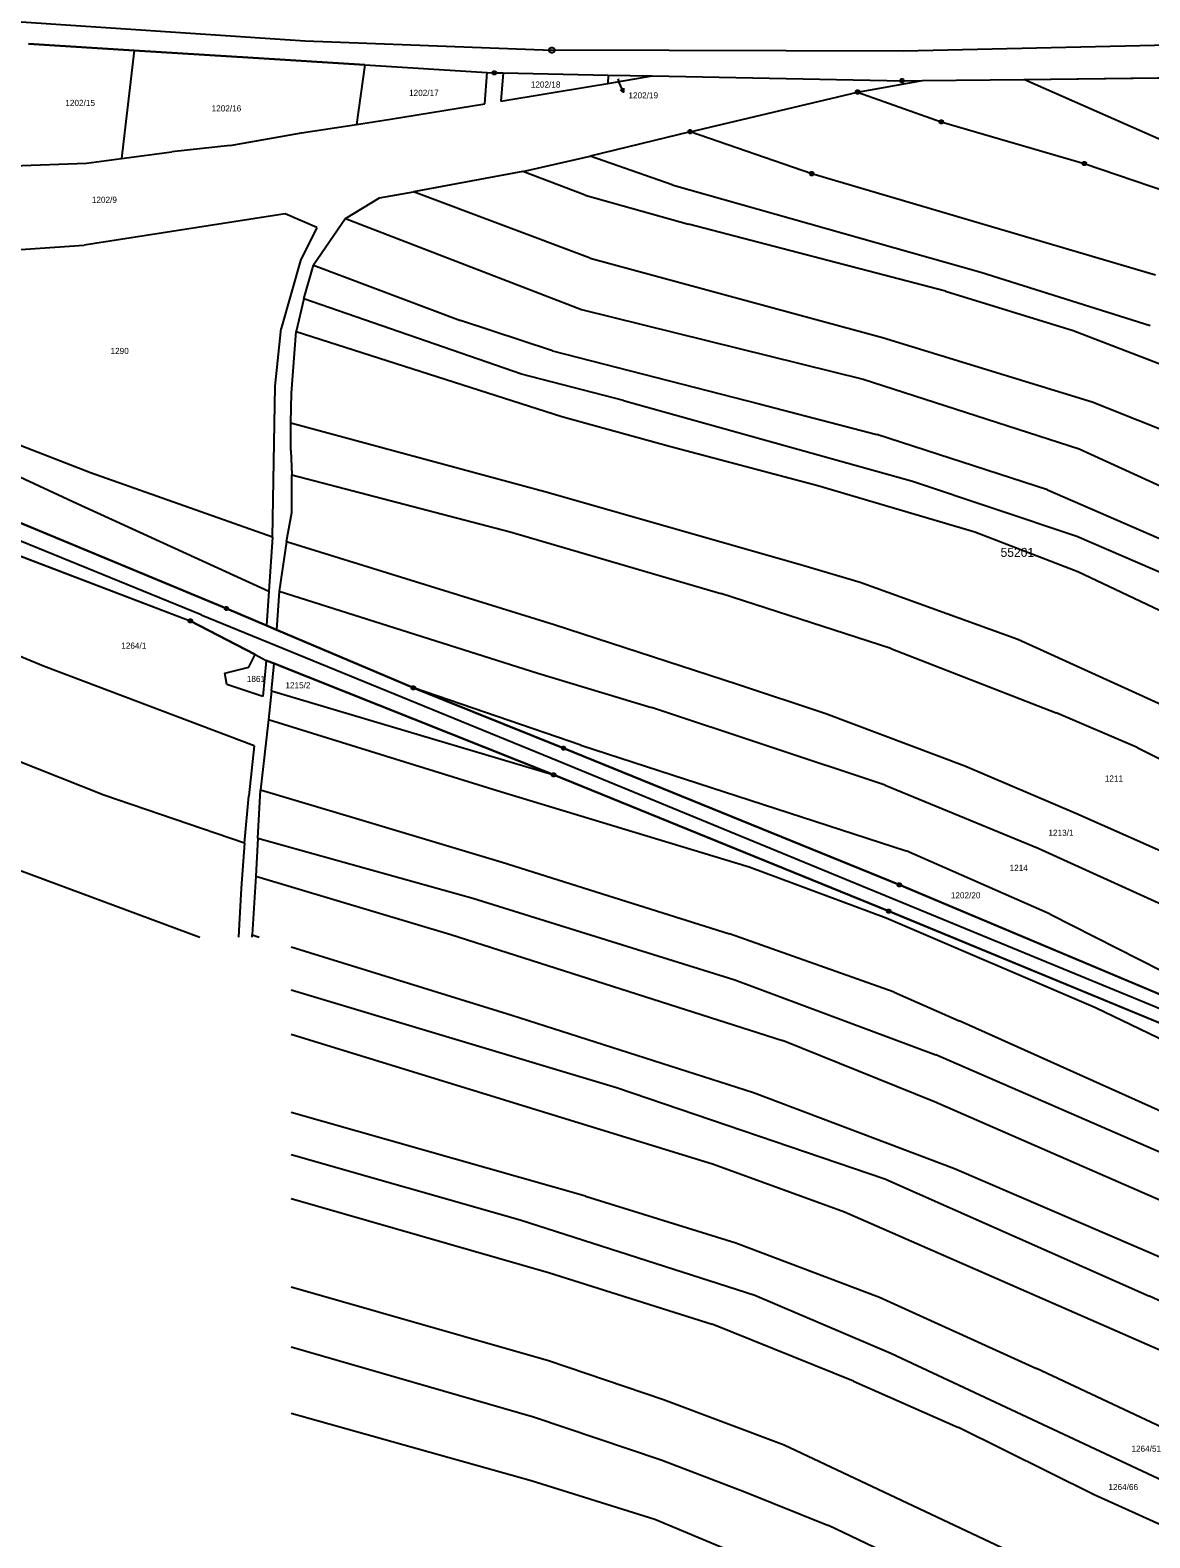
# Model space of a CAD drawing. Extents: x -777309 to -774195, y -1144706 to -1143600.
# Drawn here: x -776672.3 to -776362, y -1144266.5 to -1143848.6 of the extents above; entities that cross this region are included whole.
import ezdxf

# ---------------------------------------------------------------- set-up
doc = ezdxf.new("R2010")
doc.units = 0
for name, color, linetype in [('1', 7, 'Continuous'), ('11', 7, 'Continuous'), ('2', 7, 'Continuous'), ('4', 7, 'Continuous'), ('6', 7, 'Continuous'), ('7', 7, 'Continuous'), ('8', 7, 'Continuous')]:
    doc.layers.add(name, color=color, linetype=linetype)

msp = doc.modelspace()

# ---------------------------------------------------------------- linework, layer by layer
at = {"layer": '1'}
for p, q in [((-776643.49, -1143854.22), (-776672.72, -1143852.39)), ((-776643.49, -1143854.22), (-776646.96, -1143884.19)), ((-776610.51, -1143856.28), (-776643.49, -1143854.22)), ((-776579.58, -1143858.21), (-776610.51, -1143856.28)), ((-776579.58, -1143858.21), (-776581.88, -1143874.76)), ((-776579.58, -1143858.21), (-776545.63, -1143860.33)), ((-776546.34, -1143869.04), (-776545.63, -1143860.33)), ((-776545.63, -1143860.33), (-776543.68, -1143860.45)), ((-776543.68, -1143860.45), (-776541.24, -1143860.5)), ((-776541.24, -1143860.5), (-776541.84, -1143868.3)), ((-776541.24, -1143860.5), (-776512.12, -1143861.06)), ((-776512.12, -1143861.06), (-776512.23, -1143863.4)), ((-776512.12, -1143861.06), (-776499.94, -1143861.3)), ((-776541.84, -1143868.3), (-776516.72, -1143864.17)), ((-776516.72, -1143864.17), (-776512.23, -1143863.4)), ((-776512.23, -1143863.4), (-776499.94, -1143861.3)), ((-776499.94, -1143861.3), (-776434.96, -1143862.56)), ((-776443.01, -1143865.77), (-776425.04, -1143862.58)), ((-776434.96, -1143862.56), (-776430.74, -1143862.64)), ((-776430.74, -1143862.64), (-776425.04, -1143862.58)), ((-776425.04, -1143862.58), (-776396.99, -1143862.27)), ((-776396.99, -1143862.27), (-776328.8, -1143861.5)), ((-776341.75, -1143886.7), (-776396.99, -1143862.27)), ((-776572.45, -1143873.34), (-776546.34, -1143869.04)), ((-776489.41, -1143876.78), (-776443.01, -1143865.77)), ((-776443.01, -1143865.77), (-776419.82, -1143874.06)), ((-776581.88, -1143874.76), (-776572.45, -1143873.34)), ((-776613.22, -1143879.92), (-776597.08, -1143877.06)), ((-776597.08, -1143877.06), (-776581.88, -1143874.76)), ((-776489.41, -1143876.78), (-776517.13, -1143883.53)), ((-776455.73, -1143888.41), (-776489.41, -1143876.78)), ((-776419.82, -1143874.06), (-776380.21, -1143885.62)), ((-776616.82, -1143880.56), (-776633.03, -1143882.33)), ((-776616.82, -1143880.56), (-776613.22, -1143879.92)), ((-776677.09, -1143886.23), (-776656.66, -1143885.49)), ((-776656.66, -1143885.49), (-776646.96, -1143884.19)), ((-776646.96, -1143884.19), (-776633.03, -1143882.33)), ((-776535.81, -1143887.79), (-776517.13, -1143883.53)), ((-776494.43, -1143891.48), (-776517.13, -1143883.53)), ((-776380.21, -1143885.62), (-776342.91, -1143898.29)), ((-776535.81, -1143887.79), (-776566.02, -1143893.46)), ((-776518.46, -1143894.36), (-776535.81, -1143887.79)), ((-776360.45, -1143916.55), (-776455.73, -1143888.41)), ((-776575.51, -1143895.09), (-776566.02, -1143893.46)), ((-776517.12, -1143911.82), (-776566.02, -1143893.46)), ((-776518.46, -1143894.36), (-776489.84, -1143902.44)), ((-776494.43, -1143891.48), (-776408.9, -1143915.72)), ((-776584.9, -1143900.82), (-776575.51, -1143895.09)), ((-776601.62, -1143899.55), (-776657.28, -1143908.19)), ((-776592.84, -1143903.3), (-776601.62, -1143899.55)), ((-776584.9, -1143900.82), (-776593.79, -1143913.81)), ((-776584.9, -1143900.82), (-776519.5, -1143926.07)), ((-776418.7, -1143920.93), (-776489.84, -1143902.44)), ((-776592.84, -1143903.3), (-776597.4, -1143912.49)), ((-776694.83, -1143910.84), (-776657.28, -1143908.19)), ((-776597.4, -1143912.49), (-776602.75, -1143931.33)), ((-776596.43, -1143923.1), (-776593.79, -1143913.81)), ((-776593.79, -1143913.81), (-776553, -1143929.07)), ((-776517.12, -1143911.82), (-776436.08, -1143933.84)), ((-776408.9, -1143915.72), (-776361.98, -1143930.46)), ((-776596.43, -1143923.1), (-776598.61, -1143932.15)), ((-776536.14, -1143944), (-776596.43, -1143923.1)), ((-776418.7, -1143920.93), (-776383.3, -1143931.9)), ((-776519.5, -1143926.07), (-776441.43, -1143945.4)), ((-776604.39, -1143947.31), (-776602.75, -1143931.33)), ((-776527.51, -1143937.51), (-776553, -1143929.07)), ((-776383.3, -1143931.9), (-776321.54, -1143955.7)), ((-776599.89, -1143949.22), (-776598.61, -1143932.15)), ((-776598.61, -1143932.15), (-776524.93, -1143955.67)), ((-776436.08, -1143933.84), (-776378, -1143951.65)), ((-776527.51, -1143937.51), (-776470.29, -1143952.19)), ((-776740.86, -1143942.01), (-776659.21, -1143979.86)), ((-776507.88, -1143951.31), (-776536.14, -1143944)), ((-776605.13, -1143989.13), (-776604.39, -1143947.31)), ((-776441.43, -1143945.4), (-776381.58, -1143964.67)), ((-776755.18, -1143951.9), (-776617.86, -1144008.92)), ((-776600.02, -1143957.46), (-776599.89, -1143949.22)), ((-776507.88, -1143951.31), (-776427.82, -1143973.66)), ((-776470.29, -1143952.19), (-776437.66, -1143960.66)), ((-776378, -1143951.65), (-776326.2, -1143972.4)), ((-776655.56, -1143971.36), (-776699.56, -1143954.27)), ((-776524.93, -1143955.67), (-776495.11, -1143963.98)), ((-776600.02, -1143957.46), (-776528.66, -1143976.76)), ((-776600.02, -1143965.11), (-776600.02, -1143957.46)), ((-776390.42, -1143976.01), (-776437.66, -1143960.66)), ((-776600.02, -1143965.11), (-776599.74, -1143971.88)), ((-776495.11, -1143963.98), (-776454.04, -1143974.87)), ((-776381.58, -1143964.67), (-776341.39, -1143983.08)), ((-776605.13, -1143989.13), (-776655.56, -1143971.36)), ((-776599.81, -1143982.32), (-776599.74, -1143971.88)), ((-776599.74, -1143971.88), (-776539.25, -1143987.71)), ((-776427.82, -1143973.66), (-776382.3, -1143988.84)), ((-776528.66, -1143976.76), (-776457.94, -1143997.05)), ((-776454.04, -1143974.87), (-776410.54, -1143987.67)), ((-776390.42, -1143976.01), (-776344.1, -1143996.17)), ((-776712.36, -1143980.08), (-776627.91, -1144012.39)), ((-776659.21, -1143979.86), (-776606.15, -1144004.1)), ((-776601.27, -1143990.4), (-776599.81, -1143982.32)), ((-776605.13, -1143989.13), (-776606.15, -1144004.1)), ((-776601.27, -1143990.4), (-776603.25, -1144004.14)), ((-776601.27, -1143990.4), (-776527.05, -1144013.4)), ((-776539.25, -1143987.71), (-776480.91, -1144004.77)), ((-776410.54, -1143987.67), (-776382, -1143998.69)), ((-776382.3, -1143988.84), (-776347.15, -1144004.12)), ((-776457.94, -1143997.05), (-776442.28, -1144001.65)), ((-776382, -1143998.69), (-776351.09, -1144013.34)), ((-776442.28, -1144001.65), (-776398.64, -1144017.46)), ((-776606.15, -1144004.1), (-776606.8, -1144013.63)), ((-776603.25, -1144004.14), (-776604, -1144014.82)), ((-776603.25, -1144004.14), (-776531.61, -1144026.86)), ((-776433.76, -1144019.99), (-776480.91, -1144004.77)), ((-776668.57, -1144024.89), (-776703.74, -1144010.31)), ((-776617.86, -1144008.92), (-776606.8, -1144013.63)), ((-776609.89, -1144021.72), (-776627.91, -1144012.39)), ((-776606.8, -1144013.63), (-776604, -1144014.82)), ((-776604, -1144014.82), (-776566.07, -1144030.95)), ((-776527.05, -1144013.4), (-776476.25, -1144029.92)), ((-776398.64, -1144017.46), (-776351.09, -1144039.08)), ((-776611.66, -1144025.2), (-776609.89, -1144021.72)), ((-776609.89, -1144021.72), (-776606.85, -1144023.34)), ((-776606.85, -1144023.34), (-776607.85, -1144033.28)), ((-776604.66, -1144024.21), (-776606.85, -1144023.34)), ((-776433.76, -1144019.99), (-776387.97, -1144037.81)), ((-776610.21, -1144047.01), (-776668.57, -1144024.89)), ((-776618.37, -1144026.88), (-776611.66, -1144025.2)), ((-776617.82, -1144029.98), (-776618.37, -1144026.88)), ((-776605.38, -1144031.75), (-776604.66, -1144024.21)), ((-776527.2, -1144055.02), (-776604.66, -1144024.21)), ((-776531.61, -1144026.86), (-776500.12, -1144036.38)), ((-776607.85, -1144033.28), (-776617.82, -1144029.98)), ((-776605.38, -1144031.75), (-776606.26, -1144039.66)), ((-776605.38, -1144031.75), (-776527.2, -1144055.02)), ((-776519.73, -1144046.81), (-776566.07, -1144030.95)), ((-776566.07, -1144030.95), (-776524.5, -1144047.63)), ((-776476.25, -1144029.92), (-776451.83, -1144038)), ((-776435.33, -1144057.94), (-776500.12, -1144036.38)), ((-776606.26, -1144039.66), (-776607.36, -1144049.49)), ((-776606.26, -1144039.66), (-776542.86, -1144059.4)), ((-776451.83, -1144038), (-776413.3, -1144052.52)), ((-776365.6, -1144047.46), (-776387.97, -1144037.81)), ((-776610.21, -1144047.01), (-776611.68, -1144060.82)), ((-776524.5, -1144047.63), (-776431.42, -1144085.55)), ((-776519.73, -1144046.81), (-776429.56, -1144076.12)), ((-776365.6, -1144047.46), (-776310.35, -1144075.44)), ((-776651.82, -1144060.64), (-776676.48, -1144050.89)), ((-776607.36, -1144049.49), (-776608.45, -1144059.24)), ((-776413.3, -1144052.52), (-776382.54, -1144065.64)), ((-776434.38, -1144092.81), (-776527.2, -1144055.02)), ((-776612.85, -1144073.99), (-776651.82, -1144060.64)), ((-776612.85, -1144073.99), (-776611.68, -1144060.82)), ((-776609.22, -1144072.59), (-776608.45, -1144059.24)), ((-776608.45, -1144059.24), (-776582.13, -1144067.05)), ((-776542.86, -1144059.4), (-776473.03, -1144080.58)), ((-776435.33, -1144057.94), (-776392.95, -1144075.37)), ((-776382.54, -1144065.64), (-776348.92, -1144080.63)), ((-776582.13, -1144067.05), (-776541.53, -1144079.23)), ((-776612.85, -1144073.99), (-776613.79, -1144086.42)), ((-776609.22, -1144072.59), (-776609.79, -1144083.15)), ((-776609.22, -1144072.59), (-776549.62, -1144089.18)), ((-776686.85, -1144077.14), (-776625.26, -1144100)), ((-776389.63, -1144093.66), (-776429.56, -1144076.12)), ((-776392.95, -1144075.37), (-776356.59, -1144091.91)), ((-776541.53, -1144079.23), (-776510.43, -1144089.03)), ((-776473.03, -1144080.58), (-776435.07, -1144094.71)), ((-776613.79, -1144086.42), (-776614.36, -1144096.52)), ((-776609.79, -1144083.15), (-776610.76, -1144099.41)), ((-776609.79, -1144083.15), (-776555.71, -1144099.28)), ((-776431.42, -1144085.55), (-776339.24, -1144124.31)), ((-776549.62, -1144089.18), (-776477.02, -1144111.9)), ((-776510.43, -1144089.03), (-776478.51, -1144099.13)), ((-776435.07, -1144094.71), (-776377.12, -1144119.5)), ((-776342.13, -1144130.92), (-776434.38, -1144092.81)), ((-776389.63, -1144093.66), (-776319.4, -1144129.31)), ((-776614.36, -1144096.52), (-776614.54, -1144100)), ((-776555.71, -1144099.28), (-776463.81, -1144128.69)), ((-776432.86, -1144115.28), (-776478.51, -1144099.13)), ((-776610.79, -1144100), (-776610.76, -1144099.41)), ((-776610.76, -1144099.41), (-776608.85, -1144100)), ((-776600, -1144102.74), (-776538.78, -1144121.66)), ((-776600, -1144114.62), (-776509.83, -1144141.71)), ((-776477.02, -1144111.9), (-776421.35, -1144132.65)), ((-776432.86, -1144115.28), (-776414.91, -1144123.19)), ((-776377.12, -1144119.5), (-776337.3, -1144138.78)), ((-776538.78, -1144121.66), (-776471.83, -1144143.05)), ((-776283.73, -1144182.09), (-776414.91, -1144123.19)), ((-776600, -1144126.95), (-776482.94, -1144162.91)), ((-776421.73, -1144145.66), (-776463.81, -1144128.69)), ((-776283.48, -1144192.64), (-776421.35, -1144132.65)), ((-776509.83, -1144141.71), (-776435.48, -1144167.03)), ((-776471.83, -1144143.05), (-776416.15, -1144164.19)), ((-776518.43, -1144171.83), (-776600, -1144148.66)), ((-776276.83, -1144209.03), (-776421.73, -1144145.66)), ((-776600, -1144160.26), (-776536.52, -1144178.37)), ((-776482.94, -1144162.91), (-776446.62, -1144176.16)), ((-776416.15, -1144164.19), (-776357.31, -1144189.49)), ((-776435.48, -1144167.03), (-776362.11, -1144199.54)), ((-776600, -1144172.47), (-776528.7, -1144193.02)), ((-776518.43, -1144171.83), (-776476.72, -1144184.79)), ((-776536.52, -1144178.37), (-776471.51, -1144199.25)), ((-776446.62, -1144176.16), (-776347.51, -1144219.6)), ((-776476.72, -1144184.79), (-776436.99, -1144199.85)), ((-776528.7, -1144193.02), (-776483.35, -1144207.28)), ((-776600, -1144196.98), (-776528.65, -1144217.4)), ((-776471.51, -1144199.25), (-776433.78, -1144215.31)), ((-776309.74, -1144224.06), (-776362.11, -1144199.54)), ((-776436.99, -1144199.85), (-776393.41, -1144219.56)), ((-776444.12, -1144223.09), (-776483.35, -1144207.28)), ((-776600, -1144213.63), (-776532.83, -1144233.01)), ((-776433.78, -1144215.31), (-776326.16, -1144265.8)), ((-776528.65, -1144217.4), (-776496.78, -1144228.23)), ((-776322.84, -1144252.89), (-776393.41, -1144219.56)), ((-776444.12, -1144223.09), (-776415.07, -1144235.94)), ((-776496.78, -1144228.23), (-776463.39, -1144240.71)), ((-776600, -1144231.93), (-776533.49, -1144250.6)), ((-776532.83, -1144233.01), (-776497.45, -1144244.88)), ((-776377.44, -1144254.65), (-776415.07, -1144235.94)), ((-776463.39, -1144240.71), (-776364.66, -1144287.25)), ((-776497.45, -1144244.88), (-776474.26, -1144253.76)), ((-776533.49, -1144250.6), (-776499.21, -1144261.37)), ((-776474.26, -1144253.76), (-776451.08, -1144263.13)), ((-776324.6, -1144278.51), (-776377.44, -1144254.65)), ((-776499.21, -1144261.37), (-776443.83, -1144284.45)), ((-776369.01, -1144302.14), (-776451.08, -1144263.13))]:
    msp.add_line(p, q, dxfattribs=at)
at = {"layer": '11'}
for points in [[(-776672.72, -1143852.39), (-776643.49, -1143854.22), (-776610.51, -1143856.28), (-776579.58, -1143858.21), (-776545.63, -1143860.33), (-776543.68, -1143860.45), (-776541.24, -1143860.5), (-776512.12, -1143861.06), (-776499.94, -1143861.3), (-776434.96, -1143862.56), (-776430.74, -1143862.64), (-776425.04, -1143862.58), (-776396.99, -1143862.27), (-776328.8, -1143861.5)], [(-776339.24, -1144124.31), (-776431.42, -1144085.55), (-776524.5, -1144047.63), (-776566.07, -1144030.95), (-776604, -1144014.82), (-776606.8, -1144013.63), (-776617.86, -1144008.92), (-776755.18, -1143951.9)], [(-776712.36, -1143980.08), (-776627.91, -1144012.39), (-776609.89, -1144021.72), (-776606.85, -1144023.34), (-776604.66, -1144024.21), (-776527.2, -1144055.02), (-776434.38, -1144092.81), (-776342.13, -1144130.92), (-776325.22, -1144137.73), (-776252.27, -1144167.08), (-776203.96, -1144186.83), (-776126.28, -1144219.86), (-776111.41, -1144230.44), (-776110.38, -1144234.15), (-776110.12, -1144235.08), (-776108.97, -1144239.22), (-776110.54, -1144243.08), (-776113.8, -1144251.1), (-776118.46, -1144262.59), (-776124.24, -1144276.84)]]:
    msp.add_lwpolyline(points, dxfattribs=at)
at = {"layer": '4'}
for p, q in [((-776694.77, -1143844.97), (-776596.12, -1143851.55)), ((-776596.12, -1143851.55), (-776527.73, -1143854.17)), ((-776285.88, -1143851.28), (-776430.3, -1143854.43)), ((-776430.3, -1143854.43), (-776527.73, -1143854.17))]:
    msp.add_line(p, q, dxfattribs=at)
at = {"layer": '6'}
for p, q in [((-776624.86, -1144010.72), (-776757.42, -1143956.62)), ((-776624.86, -1144010.72), (-776525.97, -1144051.14)), ((-776525.97, -1144051.14), (-776340.5, -1144127.52))]:
    msp.add_line(p, q, dxfattribs=at)
at = {"layer": '7'}
for p in [(-776509.48, -1143862.13), (-776507.9, -1143865.85)]:
    msp.add_line(p, (-776509.07, -1143863.09), dxfattribs=at)
msp.add_lwpolyline([(-776507.83, -1143864.74), (-776507.9, -1143865.85), (-776508.75, -1143865.13)], dxfattribs=at)
at = {"layer": '8'}
for p, q in [((-776527.78, -1143854.17), (-776527.68, -1143854.17)), ((-776543.8, -1143860.45), (-776543.56, -1143860.45)), ((-776430.86, -1143862.64), (-776430.62, -1143862.64)), ((-776443.13, -1143865.77), (-776442.89, -1143865.77)), ((-776489.53, -1143876.78), (-776489.29, -1143876.78)), ((-776419.94, -1143874.06), (-776419.7, -1143874.06)), ((-776380.33, -1143885.62), (-776380.09, -1143885.62)), ((-776455.85, -1143888.41), (-776455.61, -1143888.41)), ((-776617.98, -1144008.92), (-776617.74, -1144008.92)), ((-776628.03, -1144012.39), (-776627.79, -1144012.39)), ((-776566.19, -1144030.95), (-776565.95, -1144030.95)), ((-776524.62, -1144047.63), (-776524.38, -1144047.63)), ((-776527.32, -1144055.02), (-776527.08, -1144055.02)), ((-776431.54, -1144085.55), (-776431.3, -1144085.55)), ((-776434.5, -1144092.81), (-776434.26, -1144092.81))]:
    msp.add_line(p, q, dxfattribs=at)
for points in [[(-776527.54, -1143853.45), (-776527.2, -1143853.64), (-776527.01, -1143853.98), (-776527.01, -1143854.37), (-776527.2, -1143854.71), (-776527.54, -1143854.9), (-776527.93, -1143854.9), (-776528.27, -1143854.71), (-776528.46, -1143854.37), (-776528.46, -1143853.98), (-776528.27, -1143853.64), (-776527.93, -1143853.45)], [(-776543.53, -1143859.97), (-776543.28, -1143860.15), (-776543.18, -1143860.44), (-776543.28, -1143860.73), (-776543.53, -1143860.91), (-776543.84, -1143860.91), (-776544.09, -1143860.73), (-776544.19, -1143860.44), (-776544.09, -1143860.15), (-776543.84, -1143859.97)], [(-776430.59, -1143862.16), (-776430.34, -1143862.34), (-776430.24, -1143862.63), (-776430.34, -1143862.92), (-776430.59, -1143863.1), (-776430.9, -1143863.1), (-776431.15, -1143862.92), (-776431.25, -1143862.63), (-776431.15, -1143862.34), (-776430.9, -1143862.16)], [(-776442.86, -1143865.29), (-776442.61, -1143865.47), (-776442.51, -1143865.76), (-776442.61, -1143866.05), (-776442.86, -1143866.23), (-776443.17, -1143866.23), (-776443.42, -1143866.05), (-776443.52, -1143865.76), (-776443.42, -1143865.47), (-776443.17, -1143865.29)], [(-776419.67, -1143873.58), (-776419.42, -1143873.76), (-776419.32, -1143874.05), (-776419.42, -1143874.34), (-776419.67, -1143874.52), (-776419.98, -1143874.52), (-776420.23, -1143874.34), (-776420.33, -1143874.05), (-776420.23, -1143873.76), (-776419.98, -1143873.58)], [(-776489.26, -1143876.3), (-776489.01, -1143876.48), (-776488.91, -1143876.77), (-776489.01, -1143877.06), (-776489.26, -1143877.24), (-776489.57, -1143877.24), (-776489.82, -1143877.06), (-776489.92, -1143876.77), (-776489.82, -1143876.48), (-776489.57, -1143876.3)], [(-776380.06, -1143885.14), (-776379.81, -1143885.32), (-776379.71, -1143885.61), (-776379.81, -1143885.9), (-776380.06, -1143886.08), (-776380.37, -1143886.08), (-776380.62, -1143885.9), (-776380.72, -1143885.61), (-776380.62, -1143885.32), (-776380.37, -1143885.14)], [(-776455.58, -1143887.93), (-776455.33, -1143888.11), (-776455.23, -1143888.4), (-776455.33, -1143888.69), (-776455.58, -1143888.87), (-776455.89, -1143888.87), (-776456.14, -1143888.69), (-776456.24, -1143888.4), (-776456.14, -1143888.11), (-776455.89, -1143887.93)], [(-776617.71, -1144008.44), (-776617.46, -1144008.62), (-776617.36, -1144008.91), (-776617.46, -1144009.2), (-776617.71, -1144009.38), (-776618.02, -1144009.38), (-776618.27, -1144009.2), (-776618.37, -1144008.91), (-776618.27, -1144008.62), (-776618.02, -1144008.44)], [(-776627.76, -1144011.91), (-776627.51, -1144012.09), (-776627.41, -1144012.38), (-776627.51, -1144012.67), (-776627.76, -1144012.85), (-776628.07, -1144012.85), (-776628.32, -1144012.67), (-776628.42, -1144012.38), (-776628.32, -1144012.09), (-776628.07, -1144011.91)], [(-776565.92, -1144030.47), (-776565.67, -1144030.65), (-776565.57, -1144030.94), (-776565.67, -1144031.23), (-776565.92, -1144031.41), (-776566.23, -1144031.41), (-776566.48, -1144031.23), (-776566.58, -1144030.94), (-776566.48, -1144030.65), (-776566.23, -1144030.47)], [(-776524.35, -1144047.15), (-776524.1, -1144047.33), (-776524, -1144047.62), (-776524.1, -1144047.91), (-776524.35, -1144048.09), (-776524.66, -1144048.09), (-776524.91, -1144047.91), (-776525.01, -1144047.62), (-776524.91, -1144047.33), (-776524.66, -1144047.15)], [(-776527.05, -1144054.54), (-776526.8, -1144054.72), (-776526.7, -1144055.01), (-776526.8, -1144055.3), (-776527.05, -1144055.48), (-776527.36, -1144055.48), (-776527.61, -1144055.3), (-776527.71, -1144055.01), (-776527.61, -1144054.72), (-776527.36, -1144054.54)], [(-776431.27, -1144085.07), (-776431.02, -1144085.25), (-776430.92, -1144085.54), (-776431.02, -1144085.83), (-776431.27, -1144086.01), (-776431.58, -1144086.01), (-776431.83, -1144085.83), (-776431.93, -1144085.54), (-776431.83, -1144085.25), (-776431.58, -1144085.07)], [(-776434.23, -1144092.33), (-776433.98, -1144092.51), (-776433.88, -1144092.8), (-776433.98, -1144093.09), (-776434.23, -1144093.27), (-776434.54, -1144093.27), (-776434.79, -1144093.09), (-776434.89, -1144092.8), (-776434.79, -1144092.51), (-776434.54, -1144092.33)]]:
    msp.add_lwpolyline(points, close=True, dxfattribs=at)

# ---------------------------------------------------------------- texts
at = {"layer": '11'}
msp.add_text('55201', height=2.5, dxfattribs=at).set_placement((-776403.4, -1143994.62))
at = {"layer": '2'}
for s, height, p in [('1202/17', 1.7, (-776567.29, -1143866.85)), ('1202/18', 1.7, (-776533.56, -1143864.55)), ('1202/19', 0.1, (-776509.46, -1143862.13)), ('1202/15', 1.7, (-776662.53, -1143869.64)), ('1202/16', 1.7, (-776622, -1143871.16)), ('1202/9', 1.7, (-776655.18, -1143896.49)), ('1290', 1.7, (-776650.01, -1143938.39)), ('1264/1', 1.7, (-776647.03, -1144020.08)), ('1861', 1.7, (-776612.24, -1144029.31)), ('1215/2', 1.7, (-776601.55, -1144031.06)), ('1211', 1.7, (-776374.53, -1144056.92)), ('1213/1', 1.7, (-776390.14, -1144071.94)), ('1214', 1.7, (-776400.9, -1144081.67)), ('1202/20', 1.7, (-776417.19, -1144089.29)), ('1264/51', 1.7, (-776367.14, -1144242.66)), ('1264/66', 1.7, (-776373.52, -1144253.29))]:
    msp.add_text(s, height=height, dxfattribs=at).set_placement(p)
at = {"layer": '7'}
msp.add_text('1202/19', height=1.7, dxfattribs=at).set_placement((-776506.51, -1143867.55))

doc.saveas('drawing.dxf')
